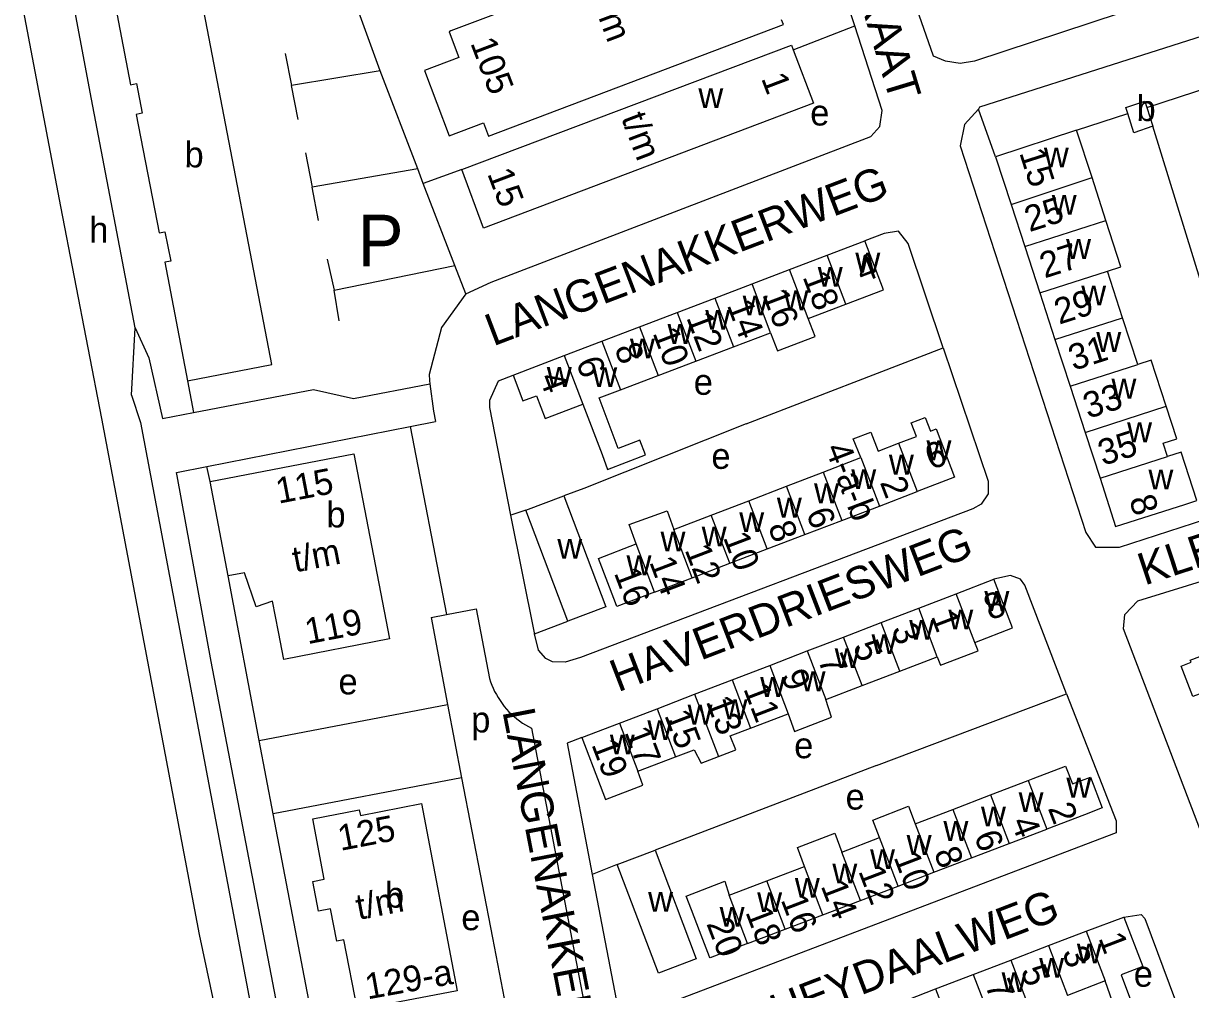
# Model space of a CAD drawing. Extents: x 159261 to 160849, y 382514 to 384534.
# Drawn here: x 159284.6 to 159465.8, y 383783.7 to 383933.8 of the extents above; entities that cross this region are included whole.
import ezdxf

# ---------------------------------------------------------------- set-up
doc = ezdxf.new("R2010")
doc.units = 0
for name, color, linetype in [('BLT_Basislijn', 7, 'Continuous'), ('BLT_Bebouwing', 7, 'Continuous'), ('BLT_Centroide', 7, 'Continuous'), ('BLT_Huisnummer', 7, 'Continuous'), ('BLT_Huisnummer_ tussenligend', 7, 'Continuous'), ('BLT_Huisnummer_reeks', 7, 'Continuous'), ('BLT_Onderverdeling_panden', 7, 'Continuous'), ('BLT_Straatnaam', 7, 'Continuous'), ('BLT_Tekst_parkeren', 7, 'Continuous'), ('BLT_Vlakafsluiter', 7, 'Continuous')]:
    doc.layers.add(name, color=color, linetype=linetype)

msp = doc.modelspace()

# ---------------------------------------------------------------- linework, layer by layer
at = {"layer": 'BLT_Basislijn'}
for p, q in [((159339.99, 383926.43), (159333.9, 383943.27)), ((159478.01, 383935.15), (159456.04, 383928.14)), ((159404.11, 383929.68), (159413.68, 383933.4)), ((159325.26, 383929.13), (159326.24, 383924.14)), ((159339.99, 383926.43), (159326.24, 383924.14)), ((159345.84, 383911.18), (159339.99, 383926.43)), ((159327.28, 383918.85), (159326.24, 383924.14)), ((159459, 383920.75), (159469.01, 383924)), ((159435.54, 383913.09), (159432.87, 383920.48)), ((159448.11, 383917.21), (159456.04, 383919.79)), ((159477.76, 383859.92), (159459.94, 383917.82)), ((159328.44, 383913.67), (159329.45, 383908.36)), ((159345.84, 383911.18), (159329.45, 383908.36)), ((159346.7, 383908.94), (159345.84, 383911.18)), ((159352.68, 383911.1), (159346.7, 383908.94)), ((159330.43, 383903.2), (159329.45, 383908.36)), ((159351.59, 383896.18), (159346.7, 383908.94)), ((159331.8, 383897.16), (159332.85, 383892.37)), ((159332.85, 383892.37), (159351.59, 383896.18)), ((159353.29, 383891.77), (159351.59, 383896.18)), ((159333.62, 383887.6), (159332.85, 383892.37)), ((159396.82, 383871.61), (159427.39, 383883.39)), ((159310.09, 383878.29), (159311.03, 383873.35)), ((159347.66, 383878.32), (159347.73, 383877.84)), ((159347.73, 383877.84), (159348.28, 383873.59)), ((159348.28, 383873.59), (159348.6, 383871.95)), ((159344.64, 383871.17), (159348.6, 383871.95)), ((159313.09, 383864.97), (159344.64, 383871.17)), ((159344.64, 383871.17), (159350.31, 383841.99)), ((159308.38, 383864.05), (159313.09, 383864.97)), ((159313.61, 383862.67), (159313.09, 383864.97)), ((159308.48, 383863.55), (159308.38, 383864.05)), ((159313.79, 383834.72), (159308.48, 383863.55)), ((159362.64, 383858.19), (159360.31, 383857.43)), ((159321.24, 383822.41), (159316.44, 383847.99)), ((159354.9, 383842.89), (159356.98, 383832.03)), ((159347.92, 383841.53), (159350.46, 383828)), ((159363.98, 383839.01), (159369.14, 383840.96)), ((159331.48, 383742.29), (159313.79, 383834.72)), ((159417.06, 383818.53), (159446.52, 383829.65)), ((159321.24, 383822.41), (159350.46, 383828)), ((159350.46, 383828), (159352.63, 383816.64)), ((159363.49, 383824.34), (159372.99, 383774.82)), ((159323.42, 383811.02), (159321.24, 383822.41)), ((159369.03, 383821.99), (159372.94, 383801.64)), ((159417.06, 383818.53), (159382.67, 383805.38)), ((159352.63, 383816.64), (159323.42, 383811.02)), ((159352.63, 383816.64), (159357.47, 383791.8)), ((159330.21, 383775.53), (159323.42, 383811.02)), ((159376.81, 383803.15), (159372.94, 383801.64)), ((159372.94, 383801.64), (159376.92, 383780.88)), ((159357.47, 383791.8), (159359.52, 383781.02))]:
    msp.add_line(p, q, dxfattribs=at)
for points in [[(159544.84, 383965.1), (159432.28, 383927.93), (159430.03, 383927.56), (159427.78, 383927.93), (159425.9, 383928.68), (159423.65, 383935.07), (159417.03, 383955.37)], [(159301.97, 383886.49), (159295.19, 383922.02), (159291.67, 383940.82), (159288.95, 383954.87), (159288.23, 383960.98)], [(159413.68, 383933.4), (159412.13, 383938.16)], [(159284.62, 383935.86), (159290.4, 383905.35), (159296.75, 383872.44), (159307.34, 383816.38), (159311.89, 383792.28), (159314.82, 383778.68), (159315.15, 383776.07), (159317.1, 383763.37)], [(159417.95, 383920.28), (159413.68, 383933.4)], [(159456.04, 383928.14), (159433.03, 383920.8), (159432.87, 383920.48)], [(159353.29, 383891.77), (159357.25, 383893.61), (159416.17, 383916.22), (159417.59, 383917.78), (159417.95, 383920.28)], [(159432.87, 383920.48), (159430.72, 383918.09), (159430.03, 383914.79), (159449.54, 383854.72), (159451.04, 383852.47), (159454.79, 383852.47), (159477.76, 383859.92)], [(159427.39, 383883.39), (159421.97, 383899.63), (159420.44, 383901.5), (159418.23, 383901.16), (159415.25, 383900)], [(159353.29, 383891.77), (159349.54, 383886.58), (159347.63, 383879.27), (159347.66, 383878.32)], [(159301.97, 383886.49), (159304.11, 383881.84), (159306.22, 383872.44), (159311.03, 383873.35)], [(159427.39, 383883.39), (159434.39, 383862.7), (159434.36, 383860.75), (159433.28, 383859.13), (159432, 383858.4), (159371.12, 383835.34), (159368.7, 383834.6), (159366.77, 383834.65), (159365.71, 383835.15), (159364.6, 383836.43), (159363.98, 383839.01)], [(159360.31, 383857.43), (159357.02, 383874.16), (159357.02, 383875.26), (159358.36, 383878.27), (159360.63, 383879.18)], [(159311.03, 383873.35), (159329.68, 383876.91), (159335.86, 383875.56), (159347.73, 383877.84)], [(159301.4, 383876.04), (159302.79, 383871.79), (159313.75, 383813.92), (159321.28, 383774.05), (159322.88, 383762.86)], [(159396.82, 383871.61), (159371.64, 383861.54), (159368.53, 383860.42)], [(159363.98, 383839.01), (159363.94, 383839.15), (159360.31, 383857.43)], [(159500.29, 383722.06), (159455.4, 383839.77), (159455.6, 383842), (159457.63, 383844.1), (159477.21, 383850.17), (159499.54, 383857.54)], [(159446.52, 383829.65), (159446.26, 383830.33), (159440.06, 383846.55), (159439.4, 383847.46), (159437.83, 383848.04), (159435.27, 383847.46)], [(159350.31, 383841.99), (159354.9, 383842.89)], [(159347.92, 383841.53), (159350.31, 383841.99)], [(159356.98, 383832.03), (159357.15, 383831.53), (159357.34, 383831.03), (159357.55, 383830.53), (159357.78, 383830.04), (159358.04, 383829.55), (159358.31, 383829.08), (159358.61, 383828.62), (159358.93, 383828.17), (159359.27, 383827.73), (159359.63, 383827.31), (159360, 383826.9), (159360.39, 383826.51), (159360.8, 383826.14), (159361.22, 383825.79), (159361.66, 383825.46), (159362.1, 383825.14), (159362.56, 383824.85), (159363.02, 383824.58), (159363.49, 383824.34)], [(159446.52, 383829.65), (159454.23, 383809.94), (159454.25, 383808.11)], [(159371.31, 383822.87), (159369.03, 383821.99)], [(159454.25, 383808.11), (159381.04, 383780.17)], [(159455.43, 383795), (159458.11, 383795.41), (159458.68, 383794.81), (159463.44, 383781.99)]]:
    msp.add_lwpolyline(points, dxfattribs=at)
at = {"layer": 'BLT_Bebouwing'}
for p, q in [((159459, 383920.75), (159459.94, 383917.82)), ((159448.11, 383917.21), (159435.54, 383913.09)), ((159450.5, 383909.84), (159448.11, 383917.21)), ((159435.54, 383913.09), (159437.95, 383905.66)), ((159452.65, 383903.19), (159450.5, 383909.84)), ((159437.95, 383905.66), (159440.06, 383899.16)), ((159409.41, 383897.78), (159415.25, 383900)), ((159440.06, 383899.16), (159442.4, 383891.93)), ((159403.57, 383895.55), (159409.41, 383897.78)), ((159397.73, 383893.32), (159403.57, 383895.55)), ((159455.25, 383888.06), (159452.91, 383895.29)), ((159391.95, 383891.12), (159397.73, 383893.32)), ((159442.4, 383891.93), (159444.74, 383884.7)), ((159386.11, 383888.89), (159391.95, 383891.12)), ((159406.45, 383887.97), (159412.3, 383890.19)), ((159380.27, 383886.67), (159386.11, 383888.89)), ((159457.6, 383880.84), (159455.25, 383888.06)), ((159374.43, 383884.44), (159380.27, 383886.67)), ((159368.59, 383882.21), (159374.43, 383884.44)), ((159394.83, 383883.55), (159400.61, 383885.75)), ((159444.74, 383884.7), (159447.09, 383877.47)), ((159388.99, 383881.33), (159394.83, 383883.55)), ((159360.63, 383879.18), (159368.59, 383882.21)), ((159383.14, 383879.11), (159388.99, 383881.33)), ((159377.3, 383876.89), (159383.14, 383879.11)), ((159447.09, 383877.47), (159449.43, 383870.24)), ((159449.43, 383870.24), (159451.75, 383863.17)), ((159408.79, 383864.11), (159414.63, 383866.35)), ((159403.07, 383861.91), (159408.79, 383864.11)), ((159397.24, 383859.67), (159403.07, 383861.91)), ((159417.5, 383858.84), (159423.34, 383861.07)), ((159362.64, 383858.19), (159368.53, 383860.42)), ((159368.53, 383860.42), (159375.05, 383843.2)), ((159391.4, 383857.43), (159397.24, 383859.67)), ((159369.14, 383840.96), (159362.64, 383858.19)), ((159385.57, 383855.19), (159391.4, 383857.43)), ((159411.66, 383856.6), (159417.5, 383858.84)), ((159405.94, 383854.41), (159411.66, 383856.6)), ((159400.1, 383852.17), (159405.94, 383854.41)), ((159394.26, 383849.94), (159400.1, 383852.17)), ((159388.43, 383847.7), (159394.26, 383849.94)), ((159382.59, 383845.47), (159388.43, 383847.7)), ((159429.43, 383845.22), (159435.27, 383847.46)), ((159423.6, 383842.97), (159429.43, 383845.22)), ((159375.05, 383843.2), (159369.14, 383840.96)), ((159417.76, 383840.73), (159423.6, 383842.97)), ((159411.93, 383838.49), (159417.76, 383840.73)), ((159406.31, 383836.33), (159411.93, 383838.49)), ((159400.48, 383834.09), (159406.31, 383836.33)), ((159420.65, 383833.2), (159426.48, 383835.43)), ((159394.64, 383831.84), (159400.48, 383834.09)), ((159388.81, 383829.6), (159394.64, 383831.84)), ((159414.81, 383830.96), (159420.65, 383833.2)), ((159409.18, 383828.81), (159414.81, 383830.96)), ((159382.98, 383827.36), (159388.81, 383829.6)), ((159377.14, 383825.11), (159382.98, 383827.36)), ((159397.51, 383824.35), (159403.35, 383826.58)), ((159371.31, 383822.87), (159377.14, 383825.11)), ((159380, 383817.65), (159385.83, 383819.88)), ((159434.74, 383813.97), (159440.58, 383816.21)), ((159428.91, 383811.73), (159434.74, 383813.97)), ((159423.07, 383809.49), (159428.91, 383811.73)), ((159437.64, 383806.42), (159443.47, 383808.66)), ((159411.68, 383805.11), (159417.52, 383807.35)), ((159431.8, 383804.19), (159437.64, 383806.42)), ((159376.81, 383803.15), (159382.67, 383805.38)), ((159382.67, 383805.38), (159389.08, 383788.52)), ((159383.22, 383786.29), (159376.81, 383803.15)), ((159400.01, 383800.63), (159405.85, 383802.87)), ((159425.96, 383801.96), (159431.8, 383804.19)), ((159420.4, 383799.83), (159425.96, 383801.96)), ((159394.18, 383798.39), (159400.01, 383800.63)), ((159414.56, 383797.6), (159420.4, 383799.83)), ((159408.73, 383795.36), (159414.56, 383797.6)), ((159402.89, 383793.13), (159408.73, 383795.36)), ((159449.57, 383792.81), (159455.43, 383795)), ((159397.05, 383790.89), (159402.89, 383793.13)), ((159443.74, 383790.57), (159449.57, 383792.81)), ((159437.9, 383788.33), (159443.74, 383790.57)), ((159389.08, 383788.52), (159383.22, 383786.29)), ((159432.07, 383786.09), (159437.9, 383788.33)), ((159426.23, 383783.85), (159432.07, 383786.09)), ((159452.54, 383785.08), (159446.7, 383782.85)), ((159420.4, 383781.61), (159426.23, 383783.85))]:
    msp.add_line(p, q, dxfattribs=at)
for points in [[(159310.09, 383878.29), (159323.19, 383880.82), (159313.75, 383930.08), (159310.15, 383948.69), (159311.58, 383950.73), (159309.84, 383951.89)], [(159396.47, 383949.76), (159350.99, 383932.61), (159350.7, 383932.49), (159352.21, 383928.51), (159346.88, 383926.48), (159350.7, 383916.31), (159356.06, 383918.35), (159356.84, 383916.29)], [(159297.83, 383947.16), (159297.98, 383946.33), (159297.06, 383946.18), (159301.27, 383924.25), (159302.21, 383924.43), (159303.09, 383919.83), (159302.15, 383919.66), (159305.7, 383901.27), (159306.58, 383901.44), (159307.5, 383896.86), (159306.57, 383896.69), (159310.09, 383878.29)], [(159356.84, 383916.29), (159402.59, 383933.62), (159402.31, 383934.35)], [(159352.68, 383911.1), (159403.83, 383930.42), (159404.11, 383929.68)], [(159404.11, 383929.68), (159407.25, 383921.39), (159356.06, 383902.01), (159352.68, 383911.1)], [(159456.04, 383919.79), (159455.73, 383920.75), (159458.68, 383921.72), (159459, 383920.75)], [(159459.94, 383917.82), (159457, 383916.82), (159456.04, 383919.79)], [(159452.91, 383895.29), (159454.98, 383896), (159452.65, 383903.19)], [(159412.3, 383890.19), (159418.14, 383892.41), (159415.25, 383900)], [(159400.61, 383885.75), (159401.68, 383882.94), (159407.52, 383885.16), (159406.45, 383887.97)], [(159462.02, 383874.33), (159459.68, 383881.51), (159457.6, 383880.84)], [(159360.63, 383879.18), (159362.16, 383875.16), (159364.28, 383875.97), (159365.62, 383872.45), (159371.46, 383874.67)], [(159371.46, 383874.67), (159374.45, 383866.82), (159375.27, 383864.49), (159381.18, 383866.78), (159380.32, 383869.05), (159376.97, 383867.78), (159373.98, 383875.63), (159377.3, 383876.89)], [(159462.24, 383866.52), (159461.56, 383868.61), (159463.65, 383869.29), (159462.02, 383874.33)], [(159420.46, 383868.6), (159421.28, 383868.91), (159423.24, 383869.66), (159422.44, 383871.76), (159424.61, 383872.59), (159425.41, 383870.49), (159426.3, 383870.84), (159429.17, 383863.31), (159423.34, 383861.07)], [(159414.63, 383866.35), (159413.45, 383869.27), (159416.17, 383870.32), (159417.29, 383867.38), (159420.46, 383868.6)], [(159313.61, 383862.67), (159335.9, 383866.95), (159341.46, 383838.2), (159325.06, 383835.02)], [(159451.75, 383863.17), (159454.16, 383855.64), (159464.91, 383859.08), (159466.77, 383859.68), (159464.33, 383867.2), (159462.24, 383866.52)], [(159316.44, 383847.99), (159313.61, 383862.67)], [(159379.73, 383852.95), (159378.65, 383855.96), (159384.55, 383858.07), (159385.57, 383855.19)], [(159376.55, 383843.78), (159373.9, 383850.71), (159379.73, 383852.95)], [(159320.74, 383843.19), (159318.95, 383848.45), (159316.44, 383847.99)], [(159432.32, 383837.66), (159438.16, 383839.9), (159435.27, 383847.46)], [(159382.59, 383845.47), (159376.75, 383843.23), (159376.55, 383843.78)], [(159324.23, 383839.32), (159323.31, 383844.06), (159320.74, 383843.19)], [(159473.44, 383828.17), (159472.3, 383831.14), (159467.85, 383829.43), (159467.69, 383829.82), (159466.17, 383829.24), (159464.35, 383833.99), (159465.87, 383834.57), (159465.74, 383834.91), (159471.32, 383837.05), (159470.51, 383839.17), (159475.45, 383841.06), (159478.02, 383834.32), (159481.65, 383835.72), (159483.12, 383831.89), (159478.81, 383830.23)], [(159325.06, 383835.02), (159324.23, 383839.32)], [(159426.48, 383835.43), (159426.98, 383834.12), (159432.82, 383836.35), (159432.32, 383837.66)], [(159403.35, 383826.58), (159404.3, 383823.85), (159410.06, 383826.06), (159409.18, 383828.81)], [(159371.31, 383822.87), (159374.16, 383815.42), (159374.98, 383813.28), (159380.77, 383815.49), (159380, 383817.65)], [(159392.5, 383819.94), (159395.21, 383820.97), (159394.36, 383823.14), (159397.51, 383824.35)], [(159385.83, 383819.88), (159388.75, 383821), (159389.82, 383818.91), (159392.5, 383819.94)], [(159440.58, 383816.21), (159441.37, 383816.52), (159446.41, 383818.45), (159447.47, 383815.69), (159450.25, 383816.75), (159452.08, 383811.95), (159449.31, 383810.89), (159443.47, 383808.66)], [(159346.4, 383812.62), (159351.96, 383783.55), (159336.47, 383780.58), (159334.39, 383791.46), (159333.27, 383791.24), (159332.3, 383796.29), (159330.45, 383795.93), (159329.57, 383800.55), (159331.34, 383800.89), (159329.54, 383810.27), (159336.77, 383811.65), (159336.93, 383810.8), (159346.4, 383812.62)], [(159417.52, 383807.35), (159416.46, 383810.07), (159422.03, 383812.21), (159423.07, 383809.49)], [(159405.85, 383802.87), (159404.79, 383805.83), (159410.57, 383808.05), (159411.68, 383805.11)], [(159391.15, 383788.83), (159389.6, 383792.88), (159388.34, 383796.15), (159387.53, 383798.27), (159393.51, 383800.57), (159394.18, 383798.39)], [(159455.43, 383795), (159458.38, 383787.32), (159455.02, 383786.03), (159457.43, 383779.67), (159463.44, 383781.99)], [(159397.05, 383790.89), (159391.21, 383788.66), (159391.15, 383788.83)], [(159464.93, 383778.15), (159452.32, 383773.28), (159451.38, 383775.73), (159455.27, 383777.23), (159452.54, 383785.08)]]:
    msp.add_lwpolyline(points, dxfattribs=at)
at = {"layer": 'BLT_Onderverdeling_panden'}
for p, q in [((159437.95, 383905.66), (159450.5, 383909.84)), ((159440.06, 383899.16), (159452.65, 383903.19)), ((159412.3, 383890.19), (159409.41, 383897.78)), ((159406.45, 383887.97), (159403.57, 383895.55)), ((159442.4, 383891.93), (159452.91, 383895.29)), ((159400.61, 383885.75), (159397.73, 383893.32)), ((159391.95, 383891.12), (159394.83, 383883.55)), ((159386.11, 383888.89), (159388.99, 383881.33)), ((159444.74, 383884.7), (159455.25, 383888.06)), ((159380.27, 383886.67), (159383.14, 383879.11)), ((159374.43, 383884.44), (159377.3, 383876.89)), ((159368.59, 383882.21), (159371.46, 383874.67)), ((159447.09, 383877.47), (159457.6, 383880.84)), ((159449.43, 383870.24), (159462.02, 383874.33)), ((159420.46, 383868.6), (159423.34, 383861.07)), ((159414.63, 383866.35), (159417.5, 383858.84)), ((159451.75, 383863.17), (159462.24, 383866.52)), ((159408.79, 383864.11), (159411.66, 383856.6)), ((159405.94, 383854.41), (159403.07, 383861.91)), ((159400.1, 383852.17), (159397.24, 383859.67)), ((159394.26, 383849.94), (159391.4, 383857.43)), ((159388.43, 383847.7), (159385.57, 383855.19)), ((159382.59, 383845.47), (159379.73, 383852.95)), ((159432.32, 383837.66), (159429.43, 383845.22)), ((159426.48, 383835.43), (159423.6, 383842.97)), ((159420.65, 383833.2), (159417.76, 383840.73)), ((159414.81, 383830.96), (159411.93, 383838.49)), ((159406.31, 383836.33), (159409.18, 383828.81)), ((159400.48, 383834.09), (159403.35, 383826.58)), ((159394.64, 383831.84), (159397.51, 383824.35)), ((159388.81, 383829.6), (159392.5, 383819.94)), ((159382.98, 383827.36), (159385.83, 383819.88)), ((159377.14, 383825.11), (159380, 383817.65)), ((159440.58, 383816.21), (159443.47, 383808.66)), ((159434.74, 383813.97), (159437.64, 383806.42)), ((159428.91, 383811.73), (159431.8, 383804.19)), ((159423.07, 383809.49), (159425.96, 383801.96)), ((159420.4, 383799.83), (159417.52, 383807.35)), ((159414.56, 383797.6), (159411.68, 383805.11)), ((159408.73, 383795.36), (159405.85, 383802.87)), ((159402.89, 383793.13), (159400.01, 383800.63)), ((159397.05, 383790.89), (159394.18, 383798.39)), ((159449.57, 383792.81), (159452.54, 383785.08)), ((159443.74, 383790.57), (159446.7, 383782.85)), ((159437.9, 383788.33), (159440.87, 383780.62)), ((159432.07, 383786.09), (159435.03, 383778.38)), ((159426.23, 383783.85), (159429.19, 383776.15))]:
    msp.add_line(p, q, dxfattribs=at)
at = {"layer": 'BLT_Vlakafsluiter'}
msp.add_line((159301.4, 383876.04), (159301.97, 383886.49), dxfattribs=at)

# ---------------------------------------------------------------- texts
at = {"layer": 'BLT_Centroide'}
for s, p in [('w', (159389.4, 383920.65)), ('b', (159457.41, 383918.63)), ('e', (159406.76, 383917.93)), ('b', (159309.64, 383911.43)), ('w', (159443.03, 383911.44)), ('w', (159444.25, 383904.09)), ('h', (159294.85, 383899.73)), ('w', (159446.48, 383897.22)), ('w', (159413.77, 383895.09)), ('w', (159407.94, 383892.88)), ('w', (159396.28, 383888.44)), ('w', (159402.62, 383889.25)), ('w', (159448.83, 383890)), ('w', (159390.47, 383886.23)), ('w', (159384.62, 383884.02)), ('w', (159378.78, 383881.78)), ('w', (159451.17, 383882.78)), ('w', (159365.88, 383877.34)), ('w', (159372.94, 383877.33)), ('e', (159388.68, 383876.11)), ('w', (159453.52, 383875.53)), ('w', (159455.95, 383868.75)), ('w', (159424.81, 383865.95)), ('e', (159391.42, 383864.61)), ('w', (159418.98, 383863.72)), ('w', (159413.14, 383861.47)), ('w', (159459.26, 383861.41)), ('w', (159407.36, 383859.27)), ('b', (159331.67, 383855.52)), ('w', (159401.59, 383857.05)), ('w', (159395.75, 383854.8)), ('w', (159389.92, 383852.56)), ('w', (159367.51, 383850.66)), ('w', (159383.53, 383851.78)), ('w', (159378.25, 383848.09)), ('w', (159433.8, 383842.56)), ('w', (159428.2, 383839.67)), ('w', (159422.12, 383838.08)), ('w', (159416.28, 383835.84)), ('w', (159410.56, 383833.66)), ('e', (159333.54, 383829.59)), ('w', (159399, 383829.2)), ('w', (159405.27, 383830.08)), ('w', (159393.16, 383825.73)), ('p', (159354.14, 383823.68)), ('w', (159387.73, 383824.91)), ('w', (159381.48, 383822.5)), ('w', (159375.66, 383820.27)), ('e', (159404.27, 383819.67)), ('w', (159446.53, 383813.56)), ('e', (159412.25, 383811.7)), ('w', (159439.11, 383811.33)), ('w', (159433.27, 383809.08)), ('w', (159427.44, 383806.84)), ('w', (159421.73, 383804.66)), ('w', (159416.05, 383802.47)), ('w', (159410.2, 383800.23)), ('w', (159404.38, 383798)), ('b', (159340.75, 383796.47)), ('w', (159381.6, 383795.83)), ('w', (159398.53, 383795.77)), ('e', (159352.6, 383792.97)), ('w', (159392.7, 383793.52)), ('w', (159448.14, 383787.83)), ('w', (159442.3, 383785.59)), ('w', (159436.47, 383783.36)), ('e', (159456.98, 383784.19))]:
    msp.add_text(s, height=4, dxfattribs=at).set_placement(p)
at = {"layer": 'BLT_Huisnummer'}
for s, rotation, p in [('15', 287.744, (159439.18, 383913.71)), ('25', 17.7443, (159440.79, 383901.36)), ('4', 20.8049, (159414.79, 383893.45)), ('18', 290.8391, (159405.54, 383894.44)), ('29', 17.7443, (159445.4, 383886.99)), ('12', 290.8396, (159387.49, 383888.12)), ('4', 290.8396, (159364.62, 383878.8)), ('35', 17.7443, (159452.2, 383865.06)), ('6', 20.9564, (159425.53, 383864.4)), ('2', 290.9063, (159417.54, 383862.52)), ('8', 287.744, (159456.22, 383859.88)), ('8', 290.8997, (159400.16, 383855.65)), ('16', 290.8997, (159376.25, 383848.46)), ('8', 20.9314, (159434.67, 383841.04)), ('1', 290.9303, (159425.45, 383841.73)), ('7', 290.919, (159407.9, 383834.99)), ('13', 290.919, (159390.53, 383828.5)), ('19', 290.919, (159372.76, 383821.82)), ('2', 290.9776, (159443.61, 383811.91)), ('8', 290.9776, (159425.91, 383805.04)), ('14', 290.9734, (159408.36, 383799.86)), ('20', 290.8125, (159390.61, 383794)), ('1', 291.0105, (159451.46, 383791.77)), ('7', 291.0105, (159433.85, 383784.46))]:
    msp.add_text(s, height=4, rotation=rotation, dxfattribs=at).set_placement(p)
at = {"layer": 'BLT_Huisnummer_ tussenligend'}
for s, rotation, p in [('27', 17.7443, (159443.14, 383894.17)), ('16', 290.8396, (159399.28, 383891.72)), ('14', 290.8396, (159393.79, 383890.05)), ('10', 290.8396, (159382.26, 383885.72)), ('8', 290.8396, (159376.32, 383883.33)), ('31', 17.7443, (159447.62, 383879.82)), ('6', 290.8396, (159370.35, 383881.19)), ('33', 17.7443, (159449.89, 383872.37)), ('4-a-b', 290.9063, (159409.03, 383867.82)), ('6', 290.9063, (159406.07, 383857.75)), ('10', 290.8997, (159393.2, 383853.98)), ('12', 290.8997, (159387.24, 383852.05)), ('14', 290.8997, (159381.74, 383850.16)), ('3', 290.9303, (159419.32, 383839.76)), ('5', 290.9303, (159413.35, 383837.13)), ('9', 290.919, (159402.18, 383832.6)), ('11', 290.919, (159396.34, 383830.49)), ('15', 290.919, (159384.08, 383826.35)), ('17', 290.919, (159377.87, 383823.73)), ('4', 290.9776, (159437.87, 383809.78)), ('6', 290.9776, (159432.14, 383807.62)), ('10', 290.9776, (159419.67, 383804.32)), ('12', 290.9776, (159414.19, 383802.16)), ('16', 290.9734, (159402.15, 383797.71)), ('18', 290.9734, (159396.66, 383795.79)), ('3', 291.0105, (159445.8, 383789.57)), ('5', 291.0105, (159439.36, 383786.7))]:
    msp.add_text(s, height=4, rotation=rotation, dxfattribs=at).set_placement(p)
at = {"layer": 'BLT_Huisnummer_reeks'}
for s, rotation, p in [('t/m', 290.7711, (159372.79, 383937.53)), ('105', 290.7711, (159353.97, 383930.75)), ('1', 290.7711, (159399.11, 383925.27)), ('t/m', 290.7711, (159377.38, 383919.12)), ('15', 290.7711, (159356.59, 383910.47)), ('115', 10.8672, (159324.23, 383859.19)), ('t/m', 10.8672, (159326.81, 383848.53)), ('119', 10.8672, (159328.74, 383837.37)), ('125', 10.8636, (159333.85, 383805.28)), ('t/m', 10.7984, (159336.65, 383794.56)), ('129-a', 10.2392, (159338.05, 383782.21))]:
    msp.add_text(s, height=4, rotation=rotation, dxfattribs=at).set_placement(p)
at = {"layer": 'BLT_Straatnaam'}
for s, height, rotation, p in [('EKKERSTRAAT', 5, 286.8681, (159405.03, 383968.28)), ('LANGENAKKERWEG', 4.9999, 20.8682, (159357.54, 383883.61)), ('KLEINAKKERWEG', 5, 18.2593, (159458.65, 383846.47)), ('HAVERDRIESWEG', 5, 21.0286, (159376.92, 383829.89)), ('LANGENAKKERWEG', 5, 280.9843, (159358.97, 383826.96)), ('HEYDAALWEG', 5, 21.0011, (159401.78, 383777.9))]:
    msp.add_text(s, height=height, rotation=rotation, dxfattribs=at).set_placement(p)
at = {"layer": 'BLT_Tekst_parkeren'}
msp.add_text('P', height=8, dxfattribs=at).set_placement((159336.5, 383896.07))

doc.saveas('drawing.dxf')
